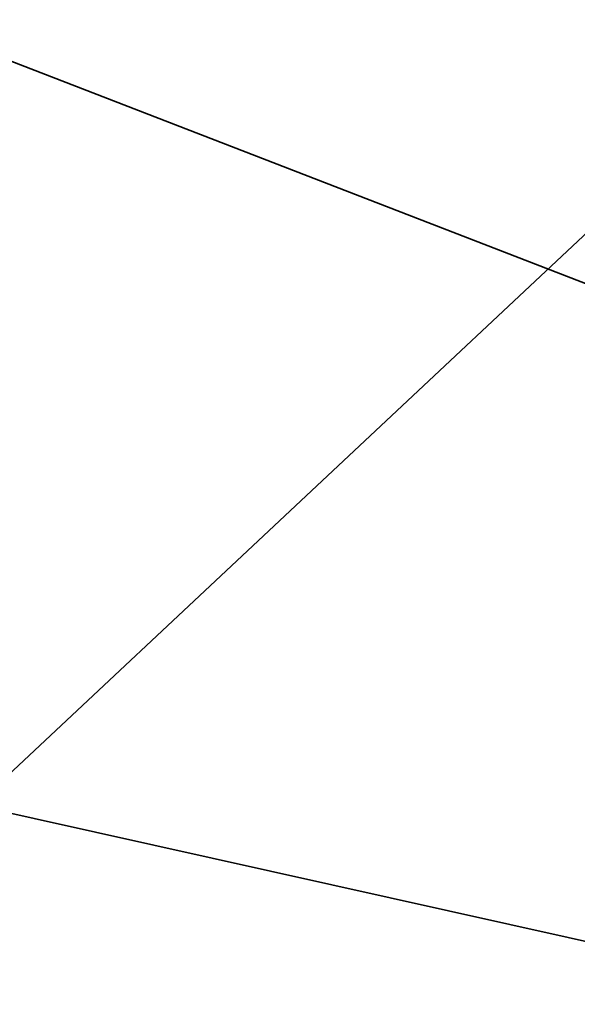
# Model space of a CAD drawing. Header units: millimetres. Extents: x -625 to 3625, y -115 to 71.
# Tile 1052 of 1056: x 3412.87 to 3417.62, y 3.31 to 11.69. Entities that reach past the tile are written whole.
import ezdxf

# ---------------------------------------------------------------- set-up
doc = ezdxf.new("R2010")
doc.units = ezdxf.units.MM
doc.layers.add('151', color=7, linetype='Continuous', true_color=0xffffff)

# ---------------------------------------------------------------- blocks, each defined once
blk = doc.blocks.new('UG_SURFACE_003')
at = {"layer": '151', "color": 252, "linetype": 'Continuous', "lineweight": 35}
for points in [[(3625, -31, 2234.9999), (3625, 69, 2234.9999), (2275.0001, 69, 2234.9999), (2275.0001, -31, 2234.9999)], [(2425, -31, 2085), (2425, 69, 2085), (3474.9999, 69, 2085), (3474.9999, -31, 2085)]]:
    blk.add_3dface(points, dxfattribs=at)
blk = doc.blocks.new('UG_SURFACE_178')
at = {"layer": '151', "color": 31, "linetype": 'Continuous', "lineweight": 35}
for points in [[(3460.7501, -34.75, 2069.2501), (3460.7501, 50.25, 2069.2501), (2439.25, 50.25, 2069.2501), (2439.25, -34.75, 2069.2501)], [(3408.5, 13, 2017), (3460.7501, 50.25, 2069.2501), (3456.25, -3.75, 2064.75), (3451.75, -3.75, 2060.25)], [(3408.5, 13, 2017), (3451.75, -3.75, 2060.25), (3412.4999, 5, 2020.9999)], [(3412.4999, 5, 2020.9999), (3451.75, -3.75, 2060.25), (3412.75, 3.25, 2021.25)]]:
    blk.add_3dface(points, dxfattribs=at)
blk = doc.blocks.new('UG_SURFACE_182')
at = {"layer": '151', "color": 31, "linetype": 'Continuous', "lineweight": 35}
for points in [[(3451.75, -3.75, -5), (3404.1684, 49.9354, -5), (3405.75, 50.25, -5)], [(3405.75, 50.25, -5), (3460.7501, 50.25, -5), (3456.25, -3.75, -5), (3451.75, -3.75, -5)], [(3408.5, 13, 2017), (3408.5, 5, 2017), (3412.4999, 5, 2020.9999), (3460.7501, 50.25, 2069.2501)], [(3460.7501, 50.25, 2069.2501), (3412.4999, 5, 2020.9999), (3451.75, -3.75, 2060.25), (3456.25, -3.75, 2064.75)], [(3402.8265, 49.1945, -5), (3403.8365, 49.8694, -5), (3404.1684, 49.9354, -5), (3451.75, -3.75, -5)], [(3451.75, -3.75, -5), (3401.8056, 48.1735, -5), (3402.2145, 48.7855, -5), (3402.8265, 49.1945, -5)], [(3451.75, -3.75, -5), (3401.0725, 46.8716, -5), (3401.1307, 47.1634, -5), (3401.8056, 48.1735, -5)], [(3412.4999, 5, -5), (3401.0725, 46.8716, -5), (3451.75, -3.75, -5)], [(3451.75, -3.75, -5), (3412.75, 3.25, -5), (3412.4999, 5, -5)], [(3412.75, 3.25, 2021.25), (3451.75, -3.75, 2060.25), (3412.4999, 5, 2020.9999)]]:
    blk.add_3dface(points, dxfattribs=at)

msp = doc.modelspace()

# ---------------------------------------------------------------- block references
at = {"layer": '151', "color": 252, "linetype": 'Continuous', "lineweight": -3, "true_color": 0x939598}
for name in ['UG_SURFACE_003', 'UG_SURFACE_178', 'UG_SURFACE_182']:
    msp.add_blockref(name, (0, 0), dxfattribs=at)

doc.saveas('drawing.dxf')
